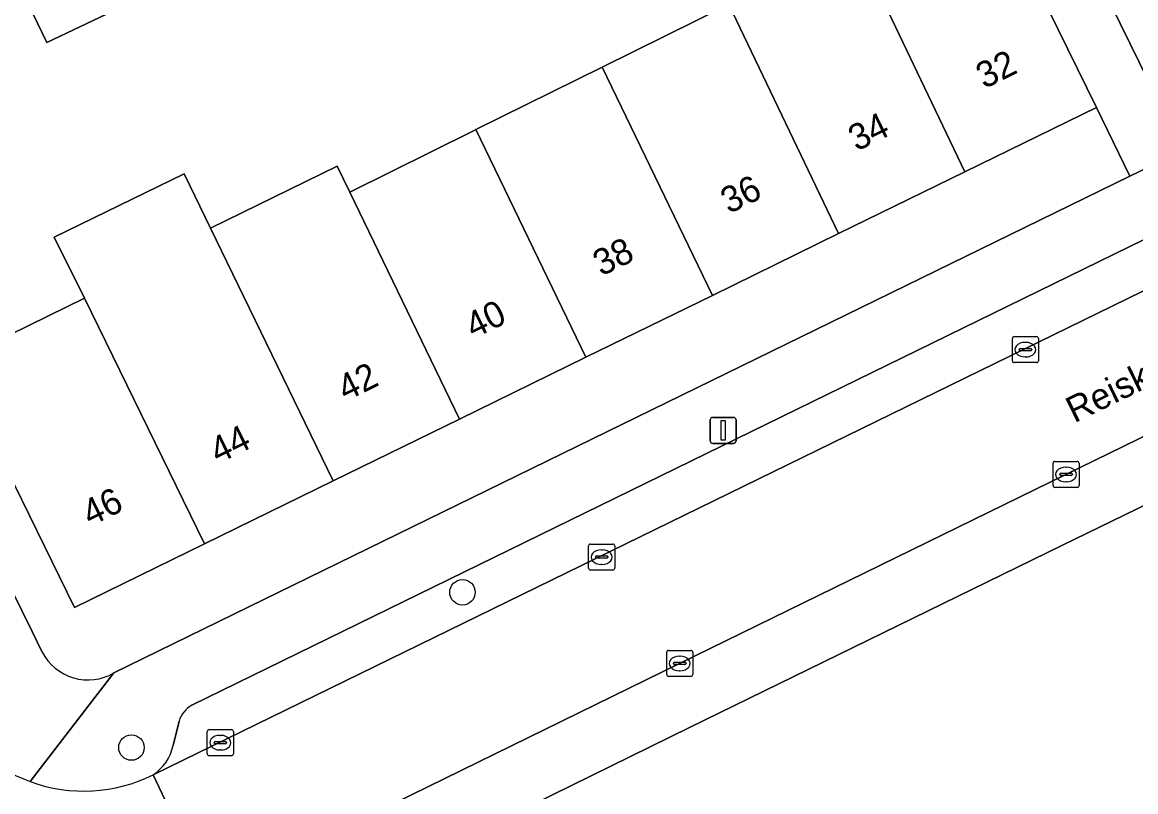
# Model space of a CAD drawing. Extents: x 160455 to 162082, y 388339 to 389736.
# Drawn here: x 161528.69 to 161571.44, y 388539.14 to 388568.67 of the extents above; entities that cross this region are included whole.
import ezdxf

# ---------------------------------------------------------------- set-up
doc = ezdxf.new("R2010")
doc.units = 0
for name, color, linetype in [('IMGEO_Boom', 7, 'Continuous'), ('IMGEO_Erf', 7, 'Continuous'), ('IMGEO_Groenvoorziening', 7, 'Continuous'), ('IMGEO_Kolk', 7, 'Continuous'), ('IMGEO_Lichtmast', 7, 'Continuous'), ('IMGEO_Openbare_ruimte_label', 7, 'Continuous'), ('IMGEO_Pand', 7, 'Continuous'), ('IMGEO_Pand_nummerreeks', 7, 'Continuous'), ('IMGEO_Parkeervlak_open', 7, 'Continuous'), ('IMGEO_Rijbaan_lokaal_open', 7, 'Continuous'), ('IMGEO_Voetpad_open', 7, 'Continuous')]:
    doc.layers.add(name, color=color, linetype=linetype)

msp = doc.modelspace()

# ---------------------------------------------------------------- linework, layer by layer
at = {"layer": 'IMGEO_Boom'}
for centre in [(161545.591, 388546.791), (161532.882, 388540.832)]:
    msp.add_circle(centre, 0.489, dxfattribs=at)
at = {"layer": 'IMGEO_Erf'}
for points in [[(161531.928, 388568.985), (161529.638, 388567.889), (161528.008, 388571.277)], [(161526.087, 388555.643), (161531.074, 388558.082), (161529.918, 388560.421), (161534.901, 388562.859), (161535.915, 388560.769), (161540.781, 388563.148), (161541.27, 388562.156), (161546.012, 388564.502), (161546.11, 388564.55), (161550.961, 388566.95), (161555.813, 388569.35)], [(161571.22, 388562.761), (161569.93, 388565.4), (161564.882, 388562.931), (161560.034, 388560.559), (161555.186, 388558.188), (161550.331, 388555.813), (161545.482, 388553.441), (161540.625, 388551.065), (161535.688, 388548.65), (161530.7, 388546.21), (161528.398, 388550.916), (161526.699, 388550.076), (161529.071, 388545.283), (161529.459, 388544.498)], [(161532.205, 388543.696), (161571.22, 388562.761)]]:
    msp.add_lwpolyline(points, dxfattribs=at)
msp.add_arc((161531.211, 388545.396), 1.969, 207.1332, 300.3048, dxfattribs=at)
at = {"layer": 'IMGEO_Groenvoorziening'}
msp.add_lwpolyline([(161583.478, 388544.635), (161588.246, 388546.985), (161583.909, 388556.036), (161568.602, 388548.586), (161554.308, 388541.602), (161506.65, 388518.184), (161500, 388514.916), (161472.342, 388501.316)], dxfattribs=at)
at = {"layer": 'IMGEO_Kolk'}
for p, q in [((161566.704, 388555.68), (161566.704, 388556.532)), ((161566.779, 388556.606), (161567.631, 388556.606)), ((161567.192, 388556.386), (161567.217, 388556.386)), ((161567.705, 388556.532), (161567.705, 388555.68)), ((161566.963, 388556.1), (161566.963, 388556.112)), ((161567.401, 388556.063), (161567.003, 388556.063)), ((161567.006, 388556.149), (161567.404, 388556.149)), ((161567.447, 388556.112), (161567.447, 388556.1)), ((161567.631, 388555.606), (161566.779, 388555.606)), ((161567.215, 388555.826), (161567.19, 388555.826)), ((161568.265, 388550.89), (161568.265, 388551.742)), ((161568.34, 388551.816), (161569.192, 388551.816)), ((161568.753, 388551.596), (161568.778, 388551.596)), ((161569.266, 388551.742), (161569.266, 388550.89)), ((161568.524, 388551.31), (161568.524, 388551.322)), ((161568.962, 388551.273), (161568.564, 388551.273)), ((161568.567, 388551.359), (161568.965, 388551.359)), ((161569.008, 388551.322), (161569.008, 388551.31)), ((161569.192, 388550.816), (161568.34, 388550.816)), ((161568.776, 388551.036), (161568.751, 388551.036)), ((161550.511, 388548.643), (161551.363, 388548.643)), ((161550.436, 388547.717), (161550.436, 388548.569)), ((161550.695, 388548.137), (161550.695, 388548.149)), ((161550.738, 388548.186), (161551.136, 388548.186)), ((161550.924, 388548.423), (161550.949, 388548.423)), ((161551.179, 388548.149), (161551.179, 388548.137)), ((161551.437, 388548.569), (161551.437, 388547.717)), ((161551.133, 388548.1), (161550.735, 388548.1)), ((161550.947, 388547.863), (161550.922, 388547.863)), ((161551.363, 388547.643), (161550.511, 388547.643)), ((161553.432, 388543.637), (161553.432, 388544.489)), ((161553.507, 388544.563), (161554.359, 388544.563)), ((161553.92, 388544.343), (161553.945, 388544.343)), ((161554.433, 388544.489), (161554.433, 388543.637)), ((161553.691, 388544.057), (161553.691, 388544.069)), ((161554.129, 388544.02), (161553.731, 388544.02)), ((161553.734, 388544.106), (161554.132, 388544.106)), ((161554.175, 388544.069), (161554.175, 388544.057)), ((161554.359, 388543.563), (161553.507, 388543.563)), ((161553.943, 388543.783), (161553.918, 388543.783)), ((161535.795, 388540.594), (161535.795, 388541.446)), ((161535.87, 388541.52), (161536.722, 388541.52)), ((161536.796, 388541.446), (161536.796, 388540.594)), ((161536.054, 388541.014), (161536.054, 388541.026)), ((161536.492, 388540.977), (161536.094, 388540.977)), ((161536.097, 388541.063), (161536.495, 388541.063)), ((161536.283, 388541.3), (161536.308, 388541.3)), ((161536.538, 388541.026), (161536.538, 388541.014)), ((161536.722, 388540.52), (161535.87, 388540.52)), ((161536.306, 388540.74), (161536.281, 388540.74))]:
    msp.add_line(p, q, dxfattribs=at)
for points in [[(161566.704, 388555.68), (161566.704, 388556.532)], [(161566.779, 388556.606), (161567.631, 388556.606)], [(161567.705, 388556.532), (161567.705, 388555.68)], [(161567.631, 388555.606), (161566.779, 388555.606)], [(161568.265, 388550.89), (161568.265, 388551.742)], [(161568.34, 388551.816), (161569.192, 388551.816)], [(161569.266, 388551.742), (161569.266, 388550.89)], [(161569.192, 388550.816), (161568.34, 388550.816)], [(161550.511, 388548.643), (161551.363, 388548.643)], [(161550.436, 388547.717), (161550.436, 388548.569)], [(161551.437, 388548.569), (161551.437, 388547.717)], [(161551.363, 388547.643), (161550.511, 388547.643)], [(161553.432, 388543.637), (161553.432, 388544.489)], [(161553.507, 388544.563), (161554.359, 388544.563)], [(161554.433, 388544.489), (161554.433, 388543.637)], [(161554.359, 388543.563), (161553.507, 388543.563)], [(161535.795, 388540.594), (161535.795, 388541.446)], [(161535.87, 388541.52), (161536.722, 388541.52)], [(161536.796, 388541.446), (161536.796, 388540.594)], [(161536.722, 388540.52), (161535.87, 388540.52)]]:
    msp.add_lwpolyline(points, dxfattribs=at)
for centre, radius, start, end in [((161566.781, 388556.53), 0.0765, 91.552, 178.448), ((161566.781, 388556.53), 0.0765, 91.552, 178.448), ((161567.629, 388556.53), 0.0765, 1.552, 88.448), ((161567.629, 388556.53), 0.0765, 1.552, 88.448), ((161567.003, 388556.109), 0.0403, 85.8775, 175.7526), ((161567, 388556.099), 0.0366, 178.938, 274.7102), ((161567.404, 388556.106), 0.043, 264.8664, 352.4533), ((161567.408, 388556.111), 0.0386, 1.7309, 96.639), ((161566.781, 388555.682), 0.0765, 181.552, 268.448), ((161566.781, 388555.682), 0.0765, 181.552, 268.448), ((161567.629, 388555.682), 0.0765, 271.552, 358.448), ((161567.629, 388555.682), 0.0765, 271.552, 358.448), ((161568.342, 388551.74), 0.0765, 91.552, 178.448), ((161568.342, 388551.74), 0.0765, 91.552, 178.448), ((161569.19, 388551.74), 0.0765, 1.552, 88.448), ((161569.19, 388551.74), 0.0765, 1.552, 88.448), ((161568.564, 388551.319), 0.0403, 85.8775, 175.7526), ((161568.561, 388551.309), 0.0366, 178.938, 274.7102), ((161568.965, 388551.316), 0.043, 264.8664, 352.4533), ((161568.969, 388551.321), 0.0386, 1.7309, 96.639), ((161568.342, 388550.892), 0.0765, 181.552, 268.448), ((161568.342, 388550.892), 0.0765, 181.552, 268.448), ((161569.19, 388550.892), 0.0765, 271.552, 358.448), ((161569.19, 388550.892), 0.0765, 271.552, 358.448), ((161550.513, 388548.567), 0.0765, 91.552, 178.448), ((161550.513, 388548.567), 0.0765, 91.552, 178.448), ((161551.361, 388548.567), 0.0765, 1.552, 88.448), ((161551.361, 388548.567), 0.0765, 1.552, 88.448), ((161550.735, 388548.146), 0.0403, 85.8775, 175.7526), ((161551.14, 388548.148), 0.0386, 1.7309, 96.639), ((161550.732, 388548.136), 0.0366, 178.938, 274.7102), ((161551.136, 388548.143), 0.043, 264.8664, 352.4533), ((161550.513, 388547.719), 0.0765, 181.552, 268.448), ((161550.513, 388547.719), 0.0765, 181.552, 268.448), ((161551.361, 388547.719), 0.0765, 271.552, 358.448), ((161551.361, 388547.719), 0.0765, 271.552, 358.448), ((161553.509, 388544.487), 0.0765, 91.552, 178.448), ((161553.509, 388544.487), 0.0765, 91.552, 178.448), ((161554.357, 388544.487), 0.0765, 1.552, 88.448), ((161554.357, 388544.487), 0.0765, 1.552, 88.448), ((161553.731, 388544.066), 0.0403, 85.8775, 175.7526), ((161553.728, 388544.056), 0.0366, 178.938, 274.7102), ((161554.132, 388544.063), 0.043, 264.8664, 352.4533), ((161554.136, 388544.068), 0.0386, 1.7309, 96.639), ((161553.509, 388543.639), 0.0765, 181.552, 268.448), ((161553.509, 388543.639), 0.0765, 181.552, 268.448), ((161554.357, 388543.639), 0.0765, 271.552, 358.448), ((161554.357, 388543.639), 0.0765, 271.552, 358.448), ((161535.872, 388541.444), 0.0765, 91.552, 178.448), ((161535.872, 388541.444), 0.0765, 91.552, 178.448), ((161536.72, 388541.444), 0.0765, 1.552, 88.448), ((161536.72, 388541.444), 0.0765, 1.552, 88.448), ((161536.094, 388541.023), 0.0403, 85.8775, 175.7526), ((161536.091, 388541.013), 0.0366, 178.938, 274.7102), ((161536.495, 388541.02), 0.043, 264.8664, 352.4533), ((161536.499, 388541.025), 0.0386, 1.7309, 96.639), ((161535.872, 388540.596), 0.0765, 181.552, 268.448), ((161535.872, 388540.596), 0.0765, 181.552, 268.448), ((161536.72, 388540.596), 0.0765, 271.552, 358.448), ((161536.72, 388540.596), 0.0765, 271.552, 358.448)]:
    msp.add_arc(centre, radius, start, end, dxfattribs=at)
for centre, major_axis, ratio, start_param, end_param in [((161567.191, 388556.106), (-0.387, 0.002), 0.722429, 4.712389, 7.853982), ((161567.216, 388556.106), (-0.39, 0.002), 0.717154, 1.570796, 4.712389), ((161568.752, 388551.316), (-0.387, 0.002), 0.722429, 4.712389, 7.853982), ((161568.777, 388551.316), (-0.39, 0.002), 0.717154, 1.570796, 4.712389), ((161550.923, 388548.143), (-0.387, 0.002), 0.722429, 4.712389, 7.853982), ((161550.948, 388548.143), (-0.39, 0.002), 0.717154, 1.570796, 4.712389), ((161553.919, 388544.063), (-0.387, 0.002), 0.722429, 4.712389, 7.853982), ((161553.944, 388544.063), (-0.39, 0.002), 0.717154, 1.570796, 4.712389), ((161536.282, 388541.02), (-0.387, 0.002), 0.722429, 4.712389, 7.853982), ((161536.307, 388541.02), (-0.39, 0.002), 0.717154, 1.570796, 4.712389)]:
    msp.add_ellipse(centre, major_axis=major_axis, ratio=ratio, start_param=start_param, end_param=end_param, dxfattribs=at)
at = {"layer": 'IMGEO_Lichtmast'}
for p, q in [((161555.104, 388552.605), (161555.104, 388553.405)), ((161555.104, 388553.405), (161555.104, 388552.605)), ((161555.204, 388553.505), (161555.994, 388553.505)), ((161555.994, 388553.505), (161555.204, 388553.505)), ((161556.094, 388553.405), (161556.094, 388552.605)), ((161556.094, 388552.605), (161556.094, 388553.405)), ((161555.994, 388552.505), (161555.204, 388552.505)), ((161555.204, 388552.505), (161555.994, 388552.505))]:
    msp.add_line(p, q, dxfattribs=at)
msp.add_lwpolyline([(161555.524, 388553.38), (161555.674, 388553.38), (161555.674, 388552.63), (161555.524, 388552.63), (161555.524, 388553.38)], dxfattribs=at)
for centre, start, end in [((161555.204, 388553.405), 90, 180), ((161555.204, 388553.405), 90, 180), ((161555.994, 388553.405), 0, 90), ((161555.994, 388553.405), 360, 90), ((161555.204, 388552.605), 180, 270), ((161555.204, 388552.605), 180, 270), ((161555.994, 388552.605), 270, 0), ((161555.994, 388552.605), 270, 0)]:
    msp.add_arc(centre, 0.1, start, end, dxfattribs=at)
at = {"layer": 'IMGEO_Pand'}
for points in [[(161577.191, 388568.948), (161572.864, 388577.688), (161567.645, 388575.162), (161569.743, 388570.872), (161571.94, 388566.38)], [(161564.882, 388562.931), (161569.93, 388565.4), (161567.728, 388569.889), (161565.614, 388574.198), (161560.663, 388571.749)], [(161530.284, 388572.372), (161528.008, 388571.277), (161529.638, 388567.889), (161531.928, 388568.985)], [(161560.034, 388560.559), (161564.882, 388562.931), (161560.663, 388571.749), (161555.813, 388569.35)], [(161560.034, 388560.559), (161555.813, 388569.35), (161550.961, 388566.95), (161555.186, 388558.188)], [(161546.11, 388564.55), (161550.331, 388555.813), (161555.186, 388558.188), (161550.961, 388566.95)], [(161546.11, 388564.55), (161546.012, 388564.502), (161541.27, 388562.156), (161545.482, 388553.441), (161550.331, 388555.813)], [(161541.27, 388562.156), (161540.781, 388563.148), (161535.915, 388560.769), (161540.625, 388551.065), (161545.482, 388553.441)], [(161535.915, 388560.769), (161534.901, 388562.859), (161529.918, 388560.421), (161531.074, 388558.082), (161535.688, 388548.65), (161540.625, 388551.065)], [(161531.074, 388558.082), (161526.087, 388555.643), (161524.319, 388554.778), (161525.803, 388551.745), (161525.904, 388551.539), (161526.635, 388550.044), (161526.699, 388550.076), (161528.398, 388550.916), (161530.7, 388546.21), (161535.688, 388548.65)]]:
    msp.add_lwpolyline(points, close=True, dxfattribs=at)
at = {"layer": 'IMGEO_Parkeervlak_open'}
for points in [[(161533.717, 388539.791), (161584.154, 388564.432), (161583.38, 388566.01), (161535.207, 388542.463)], [(161534.71, 388541.85), (161534.48, 388540.909)]]:
    msp.add_lwpolyline(points, dxfattribs=at)
for centre, radius, start, end in [((161535.747, 388541.517), 1.09, 119.7365, 162.1956), ((161532.752, 388541.269), 1.765, 303.1357, 348.2397)]:
    msp.add_arc(centre, radius, start, end, dxfattribs=at)
at = {"layer": 'IMGEO_Rijbaan_lokaal_open'}
msp.add_lwpolyline([(161535.879, 388535.215), (161553.928, 388544.064), (161568.762, 388551.317), (161582.714, 388558.135), (161586.376, 388559.899), (161584.154, 388564.432), (161533.717, 388539.791)], close=True, dxfattribs=at)
msp.add_lwpolyline([(161518.734, 388532.311), (161517.823, 388531.836), (161517.216, 388531.539), (161519.406, 388527.111), (161535.879, 388535.215), (161533.717, 388539.791)], dxfattribs=at)
for centre, radius, start, end in [((161531.049, 388545.116), 5.955, 203.0812, 249.8502), ((161531.05, 388545.118), 5.958, 249.8555, 296.5969)]:
    msp.add_arc(centre, radius, start, end, dxfattribs=at)
at = {"layer": 'IMGEO_Voetpad_open'}
for points in [[(161648.726, 388600.68), (161591.879, 388572.856), (161573.229, 388563.742), (161571.22, 388562.761), (161532.205, 388543.696), (161528.998, 388539.525)], [(161535.207, 388542.463), (161583.38, 388566.01), (161592.343, 388570.391), (161599.248, 388573.77), (161646.568, 388596.931)], [(161529.459, 388544.498), (161529.071, 388545.283), (161526.699, 388550.076), (161526.635, 388550.044), (161525.904, 388551.539), (161525.803, 388551.745), (161525.701, 388551.69), (161518.253, 388566.897), (161515.678, 388572.292)], [(161587.575, 388560.477), (161586.376, 388559.899), (161582.714, 388558.135), (161568.762, 388551.317), (161553.928, 388544.064), (161535.879, 388535.215), (161519.406, 388527.111), (161516.676, 388525.768), (161500, 388517.612), (161482.962, 388509.292), (161468.597, 388502.224), (161464.037, 388500), (161458.843, 388497.467), (161457.352, 388496.622)], [(161459.231, 388494.869), (161466.464, 388498.425), (161469.33, 388499.835), (161469.666, 388500), (161472.342, 388501.316), (161500, 388514.916), (161506.65, 388518.184), (161554.308, 388541.602), (161568.602, 388548.586), (161583.909, 388556.036)], [(161528.998, 388539.525), (161532.205, 388543.696)], [(161534.48, 388540.909), (161534.71, 388541.85)]]:
    msp.add_lwpolyline(points, dxfattribs=at)
msp.add_lwpolyline([(161563.857, 388582.945), (161561.542, 388587.653), (161559.352, 388586.829), (161561.997, 388581.374), (161565.614, 388574.198), (161567.728, 388569.889), (161569.93, 388565.4), (161571.22, 388562.761), (161573.229, 388563.742), (161571.94, 388566.38), (161569.743, 388570.872), (161567.645, 388575.162)], close=True, dxfattribs=at)
for centre, radius, start, end in [((161531.211, 388545.396), 1.969, 207.1332, 300.3048), ((161531.049, 388545.116), 5.955, 203.0812, 249.8502), ((161535.747, 388541.517), 1.09, 119.7365, 162.1956), ((161532.752, 388541.269), 1.765, 303.1357, 348.2397), ((161531.05, 388545.118), 5.958, 249.8555, 296.5969)]:
    msp.add_arc(centre, radius, start, end, dxfattribs=at)

# ---------------------------------------------------------------- texts
at = {"layer": 'IMGEO_Openbare_ruimte_label'}
msp.add_text('Reiskameraad', height=1, rotation=26.0272, dxfattribs=at).set_placement((161569.082, 388553.275))
at = {"layer": 'IMGEO_Pand_nummerreeks'}
for s, rotation, p in [('32', 26.0663, (161565.626, 388566.1)), ('34', 26.0663, (161560.725, 388563.702)), ('36', 26.0663, (161555.821, 388561.303)), ('38', 26.0663, (161550.921, 388558.906)), ('40', 26.0663, (161546.017, 388556.508)), ('42', 26.0639, (161541.107, 388554.107)), ('44', 26.0639, (161536.206, 388551.709)), ('46', 26.0663, (161531.303, 388549.309))]:
    msp.add_text(s, height=1, rotation=rotation, dxfattribs=at).set_placement(p)

doc.saveas('drawing.dxf')
